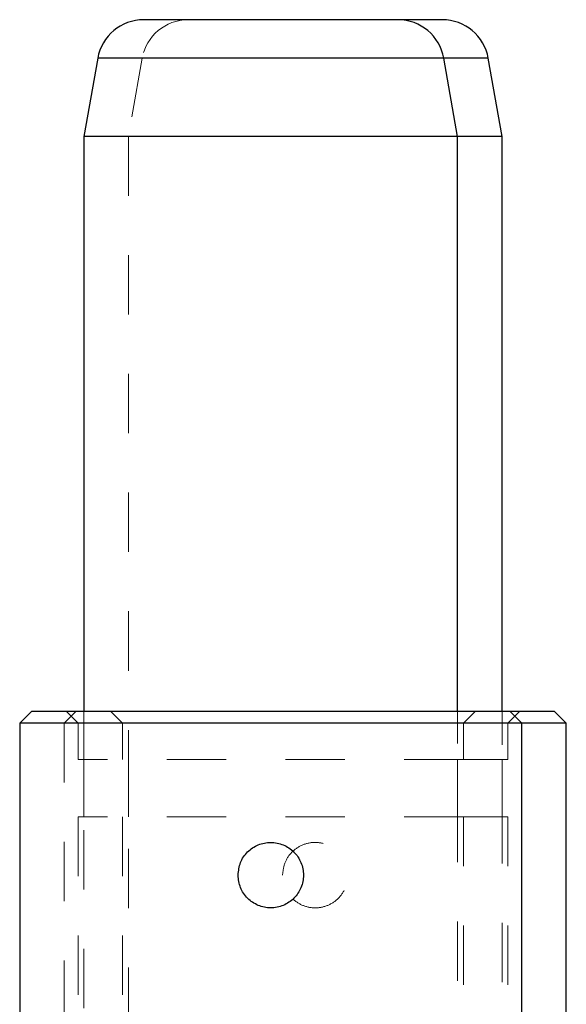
# Model space of a CAD drawing. Header units: inches. Extents: x 1880 to 2363, y -453 to -54.
# Tile 945 of 1056: x 2207.172 to 2208.093, y -429.065 to -427.406. Entities that reach past the tile are written whole.
import ezdxf

# ---------------------------------------------------------------- set-up
doc = ezdxf.new("R2010")
doc.units = ezdxf.units.IN
doc.header["$LTSCALE"] = 0.5
doc.header["$MEASUREMENT"] = 0
doc.linetypes.add('HIDDEN', pattern=[0.225, 0.15, -0.075])
doc.layers.add('SVE-M-S', color=8, linetype='Continuous')

msp = doc.modelspace()

# ---------------------------------------------------------------- linework, layer by layer
at = {"layer": 'SVE-M-S', "linetype": 'Continuous', "lineweight": 25}
for p, q in [((2207.8094, -427.40591), (2207.38104, -427.40591)), ((2207.8844, -427.40591), (2207.8094, -427.40591)), ((2207.3035, -427.47098), (2207.28026, -427.60276)), ((2207.88694, -427.47098), (2207.3035, -427.47098)), ((2207.91018, -427.60276), (2207.88694, -427.47098)), ((2207.96194, -427.47098), (2207.88694, -427.47098)), ((2207.98518, -427.60276), (2207.96194, -427.47098)), ((2207.28026, -427.60276), (2207.28026, -428.57166)), ((2207.91018, -427.60276), (2207.28026, -427.60276)), ((2207.91018, -428.57166), (2207.91018, -427.60276)), ((2207.98518, -427.60276), (2207.91018, -427.60276)), ((2207.98518, -428.57166), (2207.98518, -427.60276)), ((2207.19168, -428.57166), (2207.17199, -428.59134)), ((2207.99876, -428.57166), (2207.19168, -428.57166)), ((2208.01845, -428.59134), (2207.99876, -428.57166)), ((2208.07376, -428.57166), (2207.99876, -428.57166)), ((2208.09345, -428.59134), (2208.07376, -428.57166)), ((2207.17199, -428.59134), (2207.17199, -430.03229)), ((2208.01845, -428.59134), (2207.17199, -428.59134)), ((2208.01845, -430.03229), (2208.01845, -428.59134)), ((2208.09345, -428.59134), (2208.01845, -428.59134)), ((2208.09345, -430.03229), (2208.09345, -428.59134))]:
    msp.add_line(p, q, dxfattribs=at)
at = {"layer": 'SVE-M-S', "linetype": 'HIDDEN', "lineweight": 18}
for p, q in [((2207.3035, -427.47098), (2207.88694, -427.47098)), ((2207.3785, -427.47098), (2207.35526, -427.60276)), ((2207.96194, -427.47098), (2207.3785, -427.47098)), ((2207.35526, -427.60276), (2207.35526, -430.47677)), ((2207.26668, -428.57166), (2207.24699, -428.59134)), ((2207.25073, -428.57166), (2207.27042, -428.59134)), ((2207.28026, -428.57166), (2207.28026, -430.2252)), ((2207.32573, -428.57166), (2207.34542, -428.59134)), ((2207.91018, -430.2252), (2207.91018, -428.57166)), ((2207.92002, -428.59134), (2207.93971, -428.57166)), ((2207.98518, -430.02783), (2207.98518, -428.57166)), ((2207.99502, -428.59134), (2208.01471, -428.57166)), ((2207.24699, -428.59134), (2207.24699, -430.03229)), ((2207.27042, -428.59134), (2207.27042, -428.65236)), ((2207.34542, -428.59134), (2207.34542, -428.65236)), ((2207.92002, -428.65236), (2207.92002, -428.59134)), ((2207.99502, -428.65236), (2207.99502, -428.59134)), ((2207.92002, -428.65236), (2207.27042, -428.65236)), ((2207.28026, -428.65236), (2207.28026, -428.74882)), ((2207.35526, -428.65236), (2207.35526, -428.74882)), ((2207.91018, -428.74882), (2207.91018, -428.65236)), ((2207.99502, -428.65236), (2207.92002, -428.65236)), ((2207.98518, -428.74882), (2207.98518, -428.65236)), ((2207.92002, -428.74882), (2207.27042, -428.74882)), ((2207.27042, -428.74882), (2207.27042, -430.03229)), ((2207.34542, -428.74882), (2207.34542, -430.03229)), ((2207.99502, -428.74882), (2207.92002, -428.74882)), ((2207.92002, -430.03229), (2207.92002, -428.74882)), ((2207.99502, -430.03229), (2207.99502, -428.74882))]:
    msp.add_line(p, q, dxfattribs=at)
at = {"layer": 'SVE-M-S', "linetype": 'Continuous', "lineweight": 25}
for centre, start, end in [((2207.38104, -427.48465), 90, 170), ((2207.8094, -427.48465), 10, 90), ((2207.8844, -427.48465), 10, 90)]:
    msp.add_arc(centre, 0.07874, start, end, dxfattribs=at)
at = {"layer": 'SVE-M-S', "linetype": 'HIDDEN', "lineweight": 18}
msp.add_arc((2207.45604, -427.48465), 0.07874, 90, 170, dxfattribs=at)
at = {"layer": 'SVE-M-S', "linetype": 'Continuous', "lineweight": 25}
msp.add_open_spline([(2207.5401, -428.84725), (2207.54093, -428.85447), (2207.5426, -428.86891), (2207.55533, -428.88723), (2207.57352, -428.89948), (2207.59521, -428.9038), (2207.61686, -428.89949), (2207.63519, -428.88725), (2207.64745, -428.86894), (2207.65178, -428.84728), (2207.64747, -428.82562), (2207.63524, -428.80729), (2207.61692, -428.79503), (2207.59528, -428.79069), (2207.57358, -428.79499), (2207.55538, -428.80722), (2207.54261, -428.82554), (2207.54094, -428.84), (2207.5401, -428.84725)], degree=3, knots=[0, 0, 0, 0, 0.0624859, 0.124982, 0.1874706, 0.2499489, 0.3124372, 0.3749358, 0.4374251, 0.4999038, 0.5623915, 0.6248896, 0.687378, 0.7498574, 0.812346, 0.8748441, 0.9373156, 1, 1, 1, 1], dxfattribs=at)
at = {"layer": 'SVE-M-S', "linetype": 'HIDDEN', "lineweight": 18}
msp.add_open_spline([(2207.6151, -428.84725), (2207.61593, -428.85447), (2207.6176, -428.86891), (2207.63033, -428.88723), (2207.64852, -428.89948), (2207.67021, -428.9038), (2207.69186, -428.89949), (2207.71019, -428.88725), (2207.72245, -428.86894), (2207.72678, -428.84728), (2207.72247, -428.82562), (2207.71024, -428.80729), (2207.69192, -428.79503), (2207.67028, -428.79069), (2207.64858, -428.79499), (2207.63038, -428.80722), (2207.61761, -428.82554), (2207.61594, -428.84), (2207.6151, -428.84725)], degree=3, knots=[0, 0, 0, 0, 0.06248594, 0.12498196, 0.18747058, 0.24994888, 0.31243725, 0.37493576, 0.43742514, 0.49990383, 0.56239149, 0.6248896, 0.68737805, 0.74985735, 0.81234601, 0.8748441, 0.9373156, 1, 1, 1, 1], dxfattribs=at)

doc.saveas('drawing.dxf')
